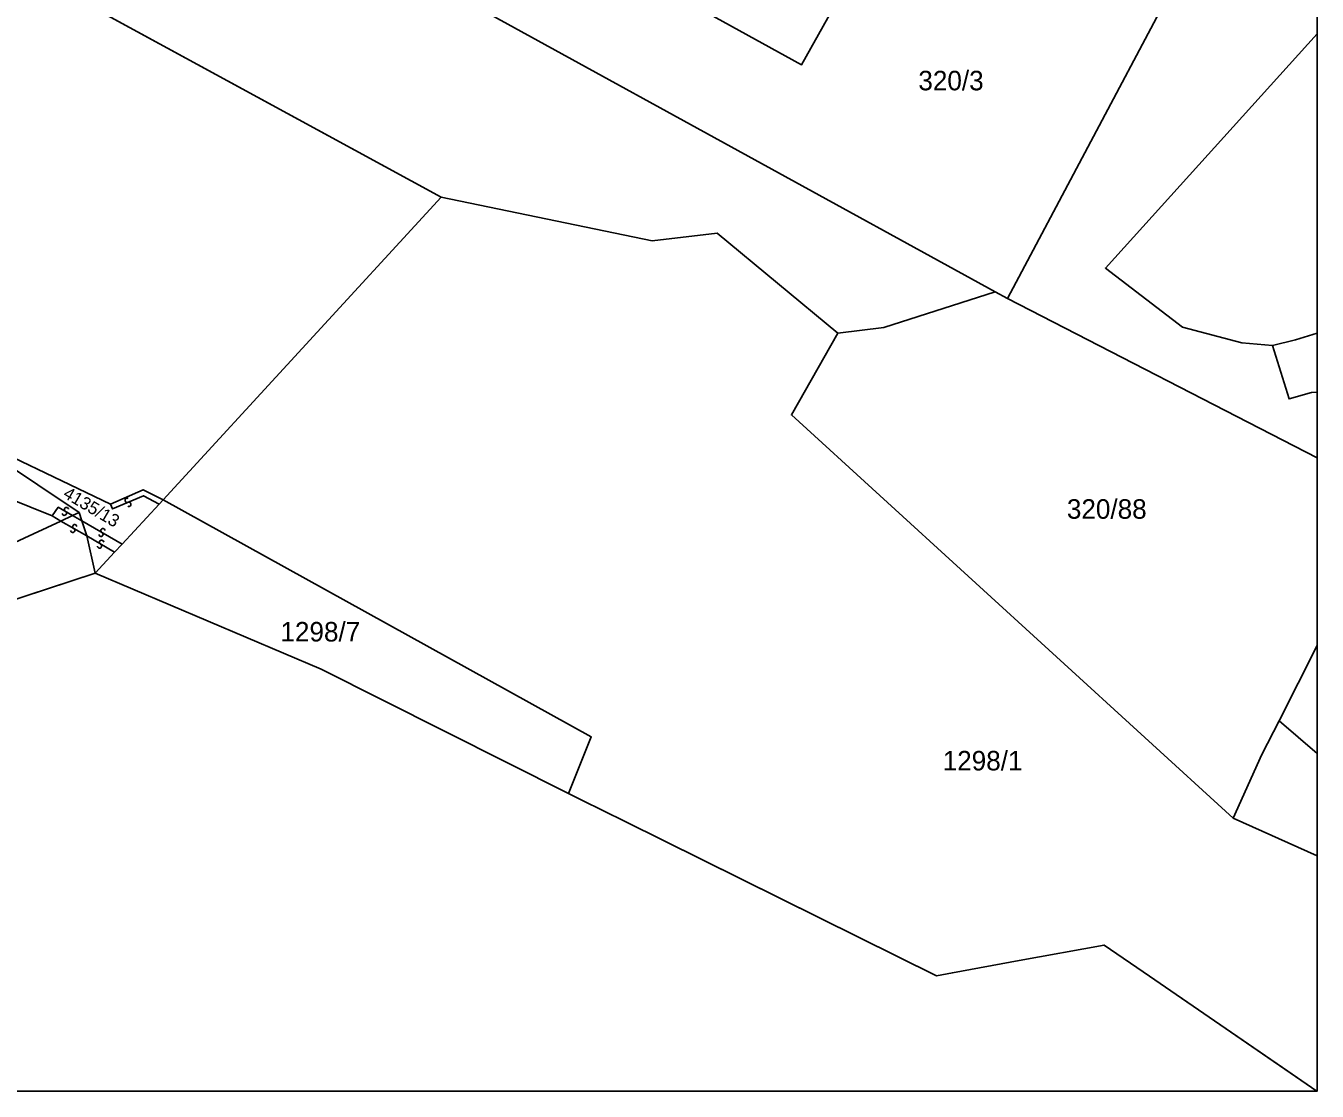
# Model space of a CAD drawing. Extents: x -598233 to -596890, y -1157848 to -1156431.
# Drawn here: x -597003 to -596890.5, y -1157848.5 to -1157755.7 of the extents above; entities that cross this region are included whole.
import ezdxf

# ---------------------------------------------------------------- set-up
doc = ezdxf.new("R2010")
doc.units = 0
for name, color, linetype in [('Level 1', 7, 'Continuous'), ('Level 13', 7, 'Continuous'), ('Level 3', 7, 'Continuous'), ('Level 4', 7, 'Continuous'), ('Level 57', 7, 'Continuous'), ('Level 60', 7, 'Continuous'), ('Vrstva 54', 7, 'Continuous'), ('Vrstva 60', 7, 'Continuous'), ('zajmove_uzemi', 7, 'Continuous')]:
    doc.layers.add(name, color=color, linetype=linetype)

msp = doc.modelspace()

# ---------------------------------------------------------------- linework, layer by layer
at = {"layer": 'Level 1'}
for p, q in [((-596917.43, -1157779.44), (-596890.46, -1157793.3)), ((-596893.78, -1157816.2), (-596890.46, -1157809.65)), ((-596893.78, -1157816.2), (-596890.46, -1157819.06)), ((-596890.46, -1157827.98), (-596897.78, -1157824.69))]:
    msp.add_line(p, q, dxfattribs=at)
for points in [[(-596933.11, -1157754.98), (-596935.4, -1157759.09), (-596995.71, -1157725.83), (-596991.71, -1157724.11), (-596991.1, -1157722.99)], [(-596966.78, -1157770.59), (-597043.89, -1157728.64), (-597049.19, -1157723.13)], [(-596991, -1157796.97), (-596966.78, -1157770.59), (-597043.89, -1157728.64)], [(-597002.28, -1157732.85), (-596918.53, -1157778.84)], [(-596905.28, -1157752.02), (-596903.44, -1157753.04), (-596917.43, -1157779.44)], [(-596894.36, -1157783.53), (-596897.03, -1157783.3), (-596902.2, -1157781.92), (-596908.91, -1157776.78), (-596890.46, -1157756.39)], [(-596966.78, -1157770.59), (-596991, -1157796.97)], [(-596966.78, -1157770.59), (-596948.4, -1157774.41), (-596942.73, -1157773.74), (-596932.23, -1157782.44)], [(-596932.23, -1157782.44), (-596928.23, -1157781.95), (-596918.53, -1157778.84)], [(-596918.53, -1157778.84), (-596917.43, -1157779.44)], [(-596932.23, -1157782.44), (-596936.27, -1157789.57), (-596897.78, -1157824.69)], [(-596894.36, -1157783.53), (-596892.35, -1157783.02), (-596890.46, -1157782.44)], [(-596890.46, -1157787.59), (-596890.95, -1157787.63), (-596892.91, -1157788.18), (-596894.36, -1157783.53)], [(-597009.08, -1157790.89), (-596998.33, -1157798.07)], [(-597009.08, -1157790.89), (-596995.6, -1157797.33)], [(-596995.6, -1157797.33), (-596992.76, -1157796.09), (-596991, -1157796.97)], [(-596991, -1157796.97), (-596991.35, -1157797.35), (-596994.58, -1157800.82), (-596995.24, -1157801.52), (-596996.93, -1157803.34), (-596977.24, -1157811.71), (-596955.68, -1157822.54)], [(-596991, -1157796.97), (-596991.35, -1157797.35)], [(-596955.68, -1157822.54), (-596953.71, -1157817.59), (-596991, -1157796.97)], [(-596998.9, -1157798.33), (-596999.92, -1157798.81)], [(-596998.33, -1157798.07), (-596998.9, -1157798.33)], [(-596998.33, -1157798.07), (-596998.1, -1157798.79)], [(-596991.35, -1157797.35), (-596994.58, -1157800.82)], [(-597019.13, -1157808.76), (-597011.09, -1157803.99), (-596999.92, -1157798.81)], [(-596998.1, -1157798.79), (-596997.67, -1157800.11)], [(-596997.67, -1157800.11), (-596996.93, -1157803.34)], [(-596995.24, -1157801.52), (-596996.93, -1157803.34)], [(-596994.58, -1157800.82), (-596995.24, -1157801.52)], [(-597013.13, -1157811.33), (-597006.77, -1157806.57), (-596996.93, -1157803.34)], [(-596897.78, -1157824.69), (-596895.27, -1157819.14), (-596893.78, -1157816.2)], [(-596955.68, -1157822.54), (-596954.88, -1157822.94), (-596954.53, -1157823.11), (-596950.75, -1157824.98), (-596923.64, -1157838.41), (-596922.24, -1157838.15), (-596916.44, -1157837.09), (-596909.03, -1157835.74), (-596905.06, -1157838.46), (-596890.48, -1157848.46)]]:
    msp.add_lwpolyline(points, dxfattribs=at)
at = {"layer": 'Level 13'}
for centre, start, end in [((-596994.14, -1157797.01), 60.4163, 292.5143), ((-596994, -1157797.35), 240.2019, 112.7919), ((-596999.61, -1157798.13), 187.2163, 59.8063), ((-596999.43, -1157797.81), 7.4308, 239.5288), ((-596998.89, -1157799.62), 187.1399, 59.7299), ((-596998.71, -1157799.3), 7.3544, 239.4524), ((-596996.25, -1157799.65), 7.4005, 239.4985), ((-596996.43, -1157799.97), 187.186, 59.776), ((-596996.37, -1157800.66), 7.2484, 239.3464), ((-596996.55, -1157800.98), 187.034, 59.624)]:
    msp.add_arc(centre, 0.184, start, end, dxfattribs=at)
at = {"layer": 'Level 3'}
for points in [[(-597042, -1157776.07), (-597044.3, -1157780.8), (-597000.69, -1157798.36)], [(-596995.6, -1157797.33), (-596995.41, -1157797.75), (-596992.73, -1157796.61), (-596991.35, -1157797.35)], [(-597000.69, -1157798.36), (-597000.15, -1157797.61), (-596998.9, -1157798.33)], [(-597000.69, -1157798.36), (-596999.92, -1157798.81)], [(-596998.9, -1157798.33), (-596998.1, -1157798.79)], [(-596999.92, -1157798.81), (-596997.67, -1157800.11)], [(-596998.1, -1157798.79), (-596994.58, -1157800.82)], [(-596997.67, -1157800.11), (-596995.24, -1157801.52)]]:
    msp.add_lwpolyline(points, dxfattribs=at)
at = {"layer": 'Level 60'}
for points in [[(-596948.4, -1157774.41), (-596966.78, -1157770.59), (-597043.89, -1157728.64), (-597049.19, -1157723.13), (-597033.57, -1157691.86), (-597033.32, -1157692.19), (-597035.71, -1157697.48), (-597025.02, -1157703.5), (-597027.25, -1157707.88), (-597027.96, -1157707.52), (-597032.24, -1157715.91), (-597024.17, -1157719.96), (-597023.15, -1157718.08), (-597014.51, -1157722.4), (-597012.72, -1157718.84), (-597002.28, -1157732.85), (-596918.53, -1157778.84), (-596928.23, -1157781.95), (-596932.23, -1157782.44), (-596942.73, -1157773.74)], [(-596927.28, -1157744.51), (-596925.3, -1157740.95), (-596905.28, -1157752.02), (-596903.44, -1157753.04), (-596917.43, -1157779.44), (-596918.53, -1157778.84), (-597002.28, -1157732.85), (-596994.54, -1157721.48), (-596988.47, -1157710.51), (-596985.26, -1157712.29), (-596988.17, -1157717.63), (-596991.1, -1157722.99), (-596991.71, -1157724.11), (-596995.71, -1157725.83), (-596935.4, -1157759.09), (-596933.11, -1157754.98), (-596930.2, -1157749.75)], [(-597044.6, -1157766.88), (-597054.4, -1157760.16), (-597056.74, -1157755.93), (-597052.24, -1157745.96), (-597052.08, -1157745.48), (-597051.21, -1157743.58), (-597049.64, -1157740.07), (-597048.8, -1157738.26), (-597048.56, -1157737.79), (-597043.89, -1157728.64), (-596966.78, -1157770.59), (-596991, -1157796.97), (-596992.76, -1157796.09), (-596995.6, -1157797.33), (-597009.08, -1157790.89)], [(-597009.08, -1157790.89), (-596995.6, -1157797.33), (-596992.76, -1157796.09), (-596991, -1157796.97), (-596991.35, -1157797.35), (-596994.58, -1157800.82), (-596995.24, -1157801.52), (-596996.93, -1157803.34), (-596997.67, -1157800.11), (-596998.1, -1157798.79), (-596998.33, -1157798.07)], [(-596991.35, -1157797.35), (-596991, -1157796.97), (-596953.71, -1157817.59), (-596955.68, -1157822.54), (-596977.24, -1157811.71), (-596996.93, -1157803.34), (-596995.24, -1157801.52), (-596994.58, -1157800.82)], [(-597017.92, -1157814.85), (-597020.67, -1157816.05), (-597024.92, -1157813.93), (-597023.25, -1157812.74), (-597024.63, -1157812.03), (-597019.87, -1157809.2), (-597019.13, -1157808.76), (-597011.09, -1157803.99), (-596999.92, -1157798.81), (-596998.9, -1157798.33), (-596998.33, -1157798.07), (-596998.1, -1157798.79), (-596997.67, -1157800.11), (-596996.93, -1157803.34), (-597006.77, -1157806.57), (-597013.13, -1157811.33), (-597014.28, -1157812.24)]]:
    msp.add_lwpolyline(points, close=True, dxfattribs=at)
for points in [[(-596933.11, -1157754.98), (-596935.4, -1157759.09), (-596995.71, -1157725.83)], [(-597009.08, -1157790.89), (-596998.33, -1157798.07), (-596998.9, -1157798.33), (-596999.92, -1157798.81), (-597011.09, -1157803.99)]]:
    msp.add_lwpolyline(points, dxfattribs=at)
at = {"layer": 'Vrstva 54'}
for p, q in [((-597043.89, -1157728.64), (-596966.78, -1157770.59)), ((-596966.78, -1157770.59), (-596991, -1157796.97)), ((-596991, -1157796.97), (-596991.35, -1157797.35)), ((-596991.35, -1157797.35), (-596994.58, -1157800.82)), ((-596995.24, -1157801.52), (-596996.93, -1157803.34)), ((-596994.58, -1157800.82), (-596995.24, -1157801.52)), ((-597006.77, -1157806.57), (-596996.93, -1157803.34)), ((-596977.24, -1157811.71), (-596996.93, -1157803.34)), ((-596955.68, -1157822.54), (-596977.24, -1157811.71)), ((-596954.88, -1157822.94), (-596955.68, -1157822.54)), ((-596954.53, -1157823.11), (-596954.88, -1157822.94)), ((-596950.75, -1157824.98), (-596954.53, -1157823.11)), ((-596940.73, -1157829.95), (-596950.75, -1157824.98)), ((-596923.64, -1157838.41), (-596940.73, -1157829.95)), ((-596909.03, -1157835.74), (-596916.44, -1157837.09)), ((-596905.06, -1157838.46), (-596909.03, -1157835.74)), ((-596916.44, -1157837.09), (-596922.24, -1157838.15)), ((-596922.24, -1157838.15), (-596923.64, -1157838.41)), ((-596899.87, -1157842.03), (-596905.06, -1157838.46)), ((-596893.48, -1157846.41), (-596899.87, -1157842.03)), ((-596890.48, -1157848.46), (-596893.48, -1157846.41))]:
    msp.add_line(p, q, dxfattribs=at)
at = {"layer": 'Vrstva 60'}
for points in [[(-597043.89, -1157728.64), (-596966.78, -1157770.59), (-596991, -1157796.97), (-596991.35, -1157797.35), (-596994.58, -1157800.82), (-596995.24, -1157801.52), (-596996.93, -1157803.34), (-596977.24, -1157811.71), (-596955.68, -1157822.54), (-596954.88, -1157822.94), (-596954.53, -1157823.11), (-596950.75, -1157824.98), (-596940.73, -1157829.95), (-596923.64, -1157838.41), (-596922.24, -1157838.15), (-596916.44, -1157837.09), (-596909.03, -1157835.74), (-596905.06, -1157838.46), (-596899.87, -1157842.03), (-596893.48, -1157846.41), (-596890.48, -1157848.46), (-596890.46, -1157848.46), (-596890.46, -1156430.86)], [(-597006.77, -1157806.57), (-596996.93, -1157803.34), (-596995.24, -1157801.52), (-596994.58, -1157800.82), (-596991.35, -1157797.35), (-596991, -1157796.97), (-596966.78, -1157770.59), (-597043.89, -1157728.64)], [(-597003.66, -1157848.46), (-596890.48, -1157848.46), (-596893.48, -1157846.41), (-596899.87, -1157842.03), (-596905.06, -1157838.46), (-596909.03, -1157835.74), (-596916.44, -1157837.09), (-596922.24, -1157838.15), (-596923.64, -1157838.41), (-596940.73, -1157829.95), (-596950.75, -1157824.98), (-596954.53, -1157823.11), (-596954.88, -1157822.94), (-596955.68, -1157822.54), (-596977.24, -1157811.71), (-596996.93, -1157803.34), (-597006.77, -1157806.57)]]:
    msp.add_lwpolyline(points, dxfattribs=at)
for points in [[(-596890.46, -1157793.3), (-596890.46, -1157787.59), (-596890.95, -1157787.63), (-596892.91, -1157788.18), (-596894.36, -1157783.53), (-596897.03, -1157783.3), (-596902.2, -1157781.92), (-596908.91, -1157776.78), (-596890.46, -1157756.39), (-596890.46, -1157736.57), (-596896.6, -1157740.6), (-596901.55, -1157749.58), (-596905.28, -1157752.02), (-596903.44, -1157753.04), (-596917.43, -1157779.44)], [(-596890.46, -1157782.44), (-596890.46, -1157756.39), (-596908.91, -1157776.78), (-596902.2, -1157781.92), (-596897.03, -1157783.3), (-596894.36, -1157783.53), (-596892.35, -1157783.02)], [(-596890.48, -1157848.46), (-596890.46, -1157848.46), (-596890.46, -1157827.98), (-596897.78, -1157824.69), (-596936.27, -1157789.57), (-596932.23, -1157782.44), (-596942.73, -1157773.74), (-596948.4, -1157774.41), (-596966.78, -1157770.59), (-596991, -1157796.97), (-596953.71, -1157817.59), (-596955.68, -1157822.54), (-596954.88, -1157822.94), (-596954.53, -1157823.11), (-596950.75, -1157824.98), (-596923.64, -1157838.41), (-596922.24, -1157838.15), (-596916.44, -1157837.09), (-596909.03, -1157835.74), (-596905.06, -1157838.46)], [(-596890.46, -1157809.65), (-596890.46, -1157793.3), (-596917.43, -1157779.44), (-596918.53, -1157778.84), (-596928.23, -1157781.95), (-596932.23, -1157782.44), (-596936.27, -1157789.57), (-596897.78, -1157824.69), (-596895.27, -1157819.14), (-596893.78, -1157816.2)], [(-596890.46, -1157787.59), (-596890.46, -1157782.44), (-596892.35, -1157783.02), (-596894.36, -1157783.53), (-596892.91, -1157788.18), (-596890.95, -1157787.63)], [(-596890.46, -1157819.06), (-596890.46, -1157809.65), (-596893.78, -1157816.2)], [(-596890.46, -1157827.98), (-596890.46, -1157819.06), (-596893.78, -1157816.2), (-596895.27, -1157819.14), (-596897.78, -1157824.69)]]:
    msp.add_lwpolyline(points, close=True, dxfattribs=at)
at = {"layer": 'zajmove_uzemi'}
msp.add_lwpolyline([(-598232.89, -1156430.86), (-596890.46, -1156430.86), (-596890.46, -1157848.46), (-598232.89, -1157848.46)], close=True, dxfattribs=at)

# ---------------------------------------------------------------- texts
at = {"layer": 'Level 4'}
for s, p in [('320/3', (-596925.21, -1157761.3)), ('320/88', (-596912.27, -1157798.61)), ('1298/7', (-596980.79, -1157809.3))]:
    msp.add_text(s, height=1.7, dxfattribs=at).set_placement(p)
msp.add_text('4135/13', height=1.1, rotation=329.4, dxfattribs=at).set_placement((-596999.81, -1157796.7))
at = {"layer": 'Level 57'}
msp.add_text('1298/1', height=1.7, dxfattribs=at).set_placement((-596923.09, -1157820.53))

doc.saveas('drawing.dxf')
